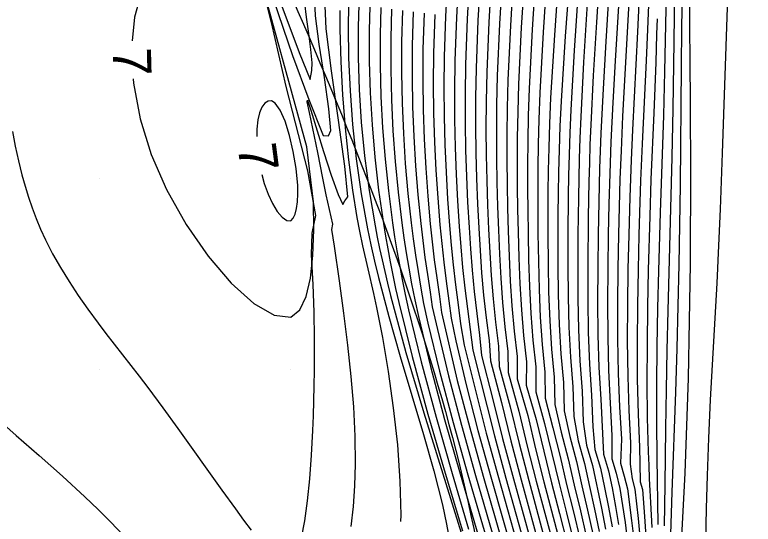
# Model space of a CAD drawing. Extents: x 2602990 to 2605851, y 618069 to 619180.
# Drawn here: x 2604045.57 to 2604084.16, y 618571.92 to 618598.54 of the extents above; entities that cross this region are included whole.
import ezdxf

# ---------------------------------------------------------------- set-up
doc = ezdxf.new("R2010")
doc.units = 0
for name, color, linetype in [('DTM Contours Major', 7, 'Continuous'), ('DTM Contours Minor', 7, 'Continuous'), ('DTM Contours Minor Text', 7, 'Continuous'), ('Exist DTM Breakline', 7, 'Continuous'), ('Exist DTM Breakline Underwater', 7, 'Continuous'), ('Exist DTM Crownline', 7, 'Continuous'), ('Exist DTM QL2 LIDAR Elevation Point', 7, 'Continuous'), ('Exist Roads EOP', 7, 'Continuous')]:
    doc.layers.add(name, color=color, linetype=linetype)

msp = doc.modelspace()

# ---------------------------------------------------------------- linework, layer by layer
at = {"layer": 'DTM Contours Major'}
for points in [[(2604075.206, 618609.167), (2604075.17, 618608.597), (2604074.895, 618604.907), (2604074.6, 618601.114), (2604074.326, 618597.42), (2604074.116, 618594.025), (2604074.054, 618592.717), (2604074.01, 618591.486), (2604073.979, 618590.316), (2604073.959, 618589.195), (2604073.949, 618588.108), (2604073.945, 618587.041), (2604073.948, 618585.462), (2604073.969, 618583.899), (2604074.018, 618582.354), (2604074.103, 618580.83), (2604074.235, 618579.328), (2604074.279, 618577.843), (2604074.568, 618576.502), (2604074.914, 618575.204), (2604075.2, 618573.917), (2604075.49, 618572.654), (2604075.769, 618571.418)], [(2604069.295, 618608.317), (2604069.244, 618607.557), (2604068.923, 618603.067), (2604068.771, 618600.725), (2604068.647, 618598.398), (2604068.568, 618596.148), (2604068.545, 618594.573), (2604068.551, 618593.062), (2604068.583, 618591.607), (2604068.637, 618590.197), (2604068.709, 618588.824), (2604068.797, 618587.479), (2604068.878, 618586.407), (2604068.972, 618585.335), (2604069.087, 618584.254), (2604069.36, 618582.1), (2604069.508, 618581.021), (2604070.632, 618576.543), (2604071.236, 618574.321), (2604072.436, 618570.045)], [(2604079.615, 618599.949), (2604079.598, 618598.856), (2604079.529, 618595.569), (2604079.463, 618593.272), (2604079.291, 618588.214), (2604079.205, 618585.151), (2604079.161, 618583.203), (2604079.126, 618581.203), (2604079.103, 618579.201), (2604079.097, 618577.248), (2604079.112, 618575.394), (2604079.18, 618571.903)], [(2604063.015, 618598.995), (2604062.998, 618597.931), (2604063.016, 618596.276), (2604063.089, 618594.562), (2604063.221, 618592.801), (2604063.415, 618591.005), (2604063.674, 618589.184), (2604064.002, 618587.349), (2604064.174, 618586.51), (2604064.363, 618585.666), (2604064.568, 618584.812), (2604065.109, 618582.767), (2604065.706, 618580.689), (2604066.922, 618576.612), (2604067.465, 618574.703), (2604067.914, 618572.94), (2604068.133, 618571.927), (2604068.303, 618570.986)]]:
    msp.add_lwpolyline(points, dxfattribs=at)
at = {"layer": 'DTM Contours Minor'}
for points in [[(2604074.805, 618614.357), (2604074.734, 618611.842), (2604074.545, 618608.411), (2604074.293, 618604.758), (2604074.02, 618601.056), (2604073.765, 618597.477), (2604073.57, 618594.194), (2604073.511, 618592.855), (2604073.47, 618591.595), (2604073.444, 618590.401), (2604073.43, 618589.256), (2604073.425, 618588.147), (2604073.427, 618587.058), (2604073.438, 618585.543), (2604073.467, 618584.04), (2604073.523, 618582.549), (2604073.615, 618581.069), (2604073.753, 618579.601), (2604073.782, 618578.171), (2604074.129, 618576.737), (2604074.487, 618575.336), (2604074.804, 618573.962), (2604075.125, 618572.614), (2604075.433, 618571.297)], [(2604070.644, 618611.721), (2604070.638, 618611.578), (2604070.591, 618610.702), (2604070.451, 618608.495), (2604070.095, 618603.482), (2604069.921, 618600.846), (2604069.775, 618598.24), (2604069.677, 618595.749), (2604069.647, 618594.206), (2604069.644, 618592.738), (2604069.662, 618591.334), (2604069.7, 618589.982), (2604069.753, 618588.669), (2604069.817, 618587.384), (2604069.884, 618586.219), (2604069.966, 618585.057), (2604070.07, 618583.887), (2604070.203, 618582.7), (2604070.356, 618581.515), (2604070.421, 618580.454), (2604071, 618578.281), (2604071.492, 618576.27), (2604072.03, 618574.245), (2604073.1, 618570.343)], [(2604072.358, 618611.492), (2604072.269, 618609.902), (2604072.079, 618607.097), (2604071.865, 618604.089), (2604071.653, 618601.007), (2604071.469, 618597.978), (2604071.339, 618595.131), (2604071.299, 618593.655), (2604071.28, 618592.263), (2604071.28, 618590.94), (2604071.295, 618589.671), (2604071.322, 618588.443), (2604071.357, 618587.24), (2604071.403, 618585.93), (2604071.463, 618584.627), (2604071.548, 618583.322), (2604071.665, 618582.009), (2604071.825, 618580.679), (2604071.815, 618579.52), (2604072.374, 618577.605), (2604072.779, 618575.863), (2604073.22, 618574.125), (2604074.098, 618570.769)], [(2604075.722, 618611.312), (2604075.685, 618610.324), (2604075.498, 618607.02), (2604075.266, 618603.548), (2604075.023, 618600.052), (2604074.798, 618596.679), (2604074.625, 618593.576), (2604074.574, 618592.37), (2604074.536, 618591.227), (2604074.509, 618590.134), (2604074.491, 618589.079), (2604074.473, 618587.032), (2604074.47, 618585.416), (2604074.485, 618583.807), (2604074.526, 618582.215), (2604074.604, 618580.644), (2604074.727, 618579.103), (2604074.777, 618577.553), (2604075.006, 618576.283), (2604075.344, 618575.099), (2604075.598, 618573.891), (2604075.857, 618572.707), (2604076.105, 618571.544)], [(2604071.155, 618610.58), (2604071.055, 618608.965), (2604070.683, 618603.688), (2604070.497, 618600.904), (2604070.339, 618598.157), (2604070.231, 618595.547), (2604070.198, 618594.023), (2604070.189, 618592.579), (2604070.202, 618591.201), (2604070.232, 618589.877), (2604070.275, 618588.593), (2604070.329, 618587.335), (2604070.389, 618586.123), (2604070.464, 618584.915), (2604070.562, 618583.701), (2604070.69, 618582.471), (2604070.852, 618581.226), (2604070.883, 618580.153), (2604071.459, 618578.055), (2604071.921, 618576.134), (2604072.426, 618574.206), (2604073.432, 618570.487)], [(2604071.714, 618610.317), (2604071.661, 618609.434), (2604071.477, 618606.755), (2604071.273, 618603.891), (2604071.074, 618600.958), (2604070.903, 618598.07), (2604070.785, 618595.341), (2604070.748, 618593.84), (2604070.735, 618592.421), (2604070.741, 618591.07), (2604070.763, 618589.773), (2604070.798, 618588.517), (2604070.842, 618587.287), (2604070.896, 618586.027), (2604070.963, 618584.771), (2604071.055, 618583.512), (2604071.178, 618582.241), (2604071.341, 618580.949), (2604071.344, 618579.844), (2604071.917, 618577.829), (2604072.35, 618575.998), (2604072.823, 618574.165), (2604073.765, 618570.63)], [(2604076.167, 618610.235), (2604076.091, 618608.581), (2604075.909, 618605.513), (2604075.486, 618599.136), (2604075.293, 618596.057), (2604075.143, 618593.205), (2604075.098, 618592.086), (2604075.063, 618591.018), (2604075.038, 618589.99), (2604075.02, 618588.992), (2604074.998, 618587.04), (2604074.99, 618585.377), (2604074.998, 618583.718), (2604075.032, 618582.073), (2604075.101, 618580.455), (2604075.216, 618578.875), (2604075.275, 618577.271), (2604075.447, 618576.053), (2604075.765, 618574.984), (2604076.224, 618572.754), (2604076.443, 618571.663)], [(2604057.637, 618609.719), (2604057.611, 618609.234), (2604057.627, 618608.222), (2604057.692, 618607.178), (2604057.804, 618606.106), (2604057.96, 618605.008), (2604058.159, 618603.888), (2604058.398, 618602.747), (2604058.949, 618600.56), (2604059.264, 618599.705), (2604060.438, 618596.569), (2604061.009, 618595.153), (2604061.1, 618595.628), (2604061.117, 618596.033), (2604061.049, 618596.726), (2604060.935, 618597.568), (2604060.813, 618598.422), (2604060.722, 618599.15), (2604060.7, 618599.612)], [(2604076.595, 618608.649), (2604076.505, 618606.775), (2604076.338, 618603.929), (2604075.967, 618598.147), (2604075.8, 618595.373), (2604075.668, 618592.787), (2604075.627, 618591.763), (2604075.595, 618590.777), (2604075.57, 618589.822), (2604075.536, 618587.965), (2604075.511, 618585.344), (2604075.512, 618583.638), (2604075.538, 618581.943), (2604075.599, 618580.277), (2604075.703, 618578.657), (2604075.77, 618577.006), (2604075.887, 618575.817), (2604076.176, 618574.853), (2604076.393, 618573.837), (2604076.591, 618572.802), (2604076.781, 618571.781)], [(2604077.007, 618606.682), (2604076.925, 618604.951), (2604076.776, 618602.335), (2604076.455, 618597.143), (2604076.31, 618594.671), (2604076.195, 618592.35), (2604076.158, 618591.42), (2604076.128, 618590.519), (2604076.083, 618588.773), (2604076.053, 618587.05), (2604076.033, 618585.315), (2604076.027, 618583.564), (2604076.045, 618581.82), (2604076.097, 618580.107), (2604076.191, 618578.446), (2604076.33, 618575.579), (2604076.587, 618574.716), (2604076.79, 618573.814), (2604076.958, 618572.85), (2604077.119, 618571.896)], [(2604077.424, 618604.778), (2604077.348, 618603.129), (2604077.219, 618600.751), (2604076.946, 618596.14), (2604076.822, 618593.959), (2604076.722, 618591.897), (2604076.66, 618590.246), (2604076.616, 618588.648), (2604076.583, 618587.053), (2604076.556, 618585.289), (2604076.543, 618583.496), (2604076.554, 618581.705), (2604076.596, 618579.944), (2604076.678, 618578.242), (2604076.766, 618576.549), (2604076.774, 618575.338), (2604077.001, 618574.578), (2604077.186, 618573.793), (2604077.458, 618572.007), (2604077.578, 618571.114)], [(2604061.188, 618588.769), (2604060.836, 618591.644), (2604058.198, 618601.2), (2604057.301, 618602.841), (2604056.414, 618603.193), (2604055.469, 618603.146), (2604054.523, 618602.747), (2604053.633, 618602.044), (2604052.856, 618601.087), (2604052.248, 618599.922), (2604051.82, 618598.41), (2604051.708, 618597.18)], [(2604077.844, 618602.937), (2604077.774, 618601.32), (2604077.665, 618599.188), (2604077.334, 618593.242), (2604077.248, 618591.43), (2604077.192, 618589.957), (2604077.149, 618588.512), (2604077.115, 618587.053), (2604077.082, 618585.265), (2604077.062, 618583.435), (2604077.064, 618581.599), (2604077.095, 618579.79), (2604077.164, 618578.045), (2604077.266, 618576.368), (2604077.226, 618575.11), (2604077.415, 618574.432), (2604077.581, 618573.773), (2604077.798, 618572.114), (2604077.894, 618571.281)], [(2604082.915, 618602.489), (2604082.528, 618591.306), (2604082.427, 618588.384), (2604082.347, 618586.477), (2604082.25, 618584.523), (2604081.914, 618578.426), (2604081.817, 618576.415), (2604081.744, 618574.465), (2604081.701, 618572.747), (2604081.633, 618569.32)], [(2604060.555, 618571.21), (2604060.723, 618572.092), (2604060.864, 618573.133), (2604060.98, 618574.295), (2604061.073, 618575.535), (2604061.142, 618576.813), (2604061.173, 618577.582), (2604061.197, 618578.358), (2604061.214, 618579.145), (2604061.224, 618579.951), (2604061.227, 618580.783), (2604061.225, 618581.646), (2604061.208, 618582.994), (2604061.163, 618584.438), (2604061.075, 618585.992), (2604061.114, 618587.125), (2604061.298, 618588.049), (2604060.885, 618590.392), (2604059.749, 618594.784), (2604058.977, 618598.14), (2604058.235, 618601.117)], [(2604072.234, 618601.046), (2604072.036, 618597.877), (2604071.893, 618594.916), (2604071.849, 618593.468), (2604071.825, 618592.104), (2604071.819, 618590.81), (2604071.827, 618589.57), (2604071.846, 618588.37), (2604071.872, 618587.194), (2604071.91, 618585.834), (2604071.964, 618584.481), (2604072.041, 618583.13), (2604072.153, 618581.775), (2604072.308, 618580.409), (2604072.3, 618579.182), (2604072.82, 618577.391), (2604073.207, 618575.729), (2604073.616, 618574.084), (2604074.033, 618572.47), (2604074.431, 618570.906)], [(2604072.82, 618601.071), (2604072.605, 618597.764), (2604072.449, 618594.691), (2604072.4, 618593.275), (2604072.371, 618591.943), (2604072.359, 618590.679), (2604072.36, 618589.469), (2604072.371, 618588.297), (2604072.389, 618587.149), (2604072.419, 618585.738), (2604072.465, 618584.335), (2604072.535, 618582.937), (2604072.641, 618581.54), (2604072.79, 618580.14), (2604072.793, 618578.84), (2604073.253, 618577.181), (2604074.012, 618574.043), (2604074.397, 618572.519), (2604074.765, 618571.039)], [(2604073.412, 618601.075), (2604073.18, 618597.633), (2604073.006, 618594.453), (2604072.953, 618593.073), (2604072.919, 618591.775), (2604072.9, 618590.545), (2604072.894, 618589.366), (2604072.897, 618588.224), (2604072.907, 618587.104), (2604072.928, 618585.641), (2604072.966, 618584.189), (2604073.029, 618582.744), (2604073.128, 618581.305), (2604073.272, 618579.87), (2604073.288, 618578.502), (2604073.689, 618576.962), (2604074.061, 618575.465), (2604074.408, 618574.002), (2604074.761, 618572.567), (2604075.099, 618571.17)], [(2604078.267, 618601.152), (2604078.201, 618599.532), (2604078.112, 618597.653), (2604077.845, 618592.519), (2604077.772, 618590.947), (2604077.701, 618589.008), (2604077.648, 618587.049), (2604077.609, 618585.244), (2604077.583, 618583.38), (2604077.576, 618581.5), (2604077.596, 618579.644), (2604077.651, 618577.855), (2604077.746, 618576.173), (2604077.728, 618575.054), (2604077.83, 618574.287), (2604077.976, 618573.752), (2604078.139, 618572.217), (2604078.211, 618571.443)], [(2604080.472, 618601.365), (2604080.438, 618599.897), (2604080.404, 618597.827), (2604080.384, 618595.837), (2604080.34, 618589.631), (2604080.312, 618587.568), (2604080.272, 618585.495), (2604080.22, 618583.328), (2604080.158, 618581.093), (2604080.088, 618578.818), (2604079.912, 618573.601), (2604079.831, 618571.407)], [(2604068.197, 618600.663), (2604068.084, 618598.475), (2604068.012, 618596.345), (2604067.992, 618594.757), (2604068.004, 618593.227), (2604068.042, 618591.746), (2604068.105, 618590.307), (2604068.189, 618588.903), (2604068.29, 618587.525), (2604068.376, 618586.498), (2604068.477, 618585.472), (2604068.597, 618584.434), (2604068.742, 618583.375), (2604068.864, 618582.392), (2604069.061, 618581.274), (2604069.619, 618578.968), (2604070.202, 618576.68), (2604070.84, 618574.357), (2604072.105, 618569.893)], [(2604069.346, 618600.786), (2604069.211, 618598.32), (2604069.123, 618595.95), (2604069.096, 618594.389), (2604069.098, 618592.899), (2604069.123, 618591.469), (2604069.168, 618590.089), (2604069.231, 618588.746), (2604069.306, 618587.432), (2604069.38, 618586.313), (2604069.469, 618585.197), (2604069.578, 618584.072), (2604069.716, 618582.927), (2604069.858, 618581.806), (2604069.965, 618580.742), (2604070.54, 618578.509), (2604071.062, 618576.406), (2604071.633, 618574.283), (2604072.768, 618570.195)], [(2604080.051, 618599.92), (2604080.015, 618597.119), (2604079.955, 618593.619), (2604079.898, 618591.093), (2604079.69, 618583.063), (2604079.642, 618581.007), (2604079.6, 618578.945), (2604079.566, 618576.914), (2604079.532, 618573.983), (2604079.509, 618571.832)], [(2604078.698, 618599.639), (2604078.694, 618599.507), (2604078.631, 618597.773), (2604078.561, 618596.152), (2604078.353, 618591.79), (2604078.272, 618589.885), (2604078.215, 618588.197), (2604078.183, 618587.039), (2604078.139, 618585.222), (2604078.106, 618583.329), (2604078.091, 618581.407), (2604078.099, 618579.504), (2604078.136, 618577.667), (2604078.209, 618575.942), (2604078.236, 618575.095), (2604078.246, 618574.14), (2604078.369, 618573.729), (2604078.481, 618572.314), (2604078.55, 618571.276)], [(2604059.091, 618599.339), (2604060.078, 618596.405), (2604060.937, 618594.12), (2604061.682, 618592.24), (2604061.957, 618592.222), (2604062.086, 618592.492), (2604061.982, 618593.633), (2604061.746, 618595.266), (2604061.478, 618597.01), (2604061.278, 618598.485), (2604061.246, 618599.31)], [(2604063.151, 618571.806), (2604063.267, 618572.843), (2604063.344, 618573.924), (2604063.379, 618575.05), (2604063.362, 618576.518), (2604063.284, 618578.052), (2604063.154, 618579.64), (2604062.98, 618581.274), (2604062.773, 618582.944), (2604062.541, 618584.639), (2604062.276, 618586.448), (2604062.142, 618587.324), (2604062.198, 618587.598), (2604061.834, 618589.133), (2604061.673, 618590.008), (2604061.409, 618591.337), (2604060.965, 618593.438), (2604060.855, 618593.992), (2604060.869, 618594.07), (2604061.041, 618593.562), (2604061.705, 618591.402), (2604062.103, 618590.163), (2604062.461, 618589.153), (2604062.718, 618588.62), (2604062.814, 618588.815), (2604062.974, 618589.034), (2604062.818, 618590.636), (2604062.486, 618593.028), (2604062.112, 618595.616), (2604061.835, 618597.807), (2604061.791, 618599.008)], [(2604062.552, 618598.765), (2604062.556, 618597.789), (2604062.603, 618596.084), (2604062.7, 618594.348), (2604062.839, 618592.624), (2604063.015, 618590.955), (2604063.221, 618589.382), (2604063.452, 618587.949), (2604063.586, 618587.234), (2604063.746, 618586.473), (2604064.026, 618585.258), (2604064.323, 618583.969), (2604064.477, 618583.251), (2604064.784, 618581.672), (2604065.082, 618579.897), (2604065.348, 618578.004), (2604065.561, 618576.071), (2604065.697, 618574.174), (2604065.735, 618572.391), (2604065.724, 618572.062)], [(2604063.543, 618599.062), (2604063.513, 618597.907), (2604063.513, 618596.297), (2604063.565, 618594.637), (2604063.676, 618592.929), (2604063.849, 618591.171), (2604064.09, 618589.364), (2604064.403, 618587.505), (2604064.515, 618586.923), (2604064.634, 618586.334), (2604064.762, 618585.737), (2604064.899, 618585.129), (2604065.046, 618584.509), (2604065.202, 618583.875), (2604066.009, 618580.89), (2604066.946, 618577.732), (2604067.935, 618574.544), (2604068.901, 618571.47)], [(2604064.129, 618598.986), (2604064.097, 618597.71), (2604064.097, 618596.098), (2604064.144, 618594.457), (2604064.24, 618592.789), (2604064.385, 618591.094), (2604064.583, 618589.373), (2604064.834, 618587.628), (2604064.943, 618586.969), (2604065.06, 618586.303), (2604065.186, 618585.626), (2604065.324, 618584.937), (2604065.473, 618584.231), (2604065.635, 618583.505), (2604066.334, 618580.679), (2604067.159, 618577.668), (2604068.055, 618574.594), (2604068.964, 618571.581)], [(2604064.697, 618598.912), (2604064.661, 618597.513), (2604064.66, 618595.899), (2604064.702, 618594.273), (2604064.788, 618592.636), (2604064.917, 618590.989), (2604065.091, 618589.332), (2604065.31, 618587.668), (2604065.419, 618586.942), (2604065.538, 618586.209), (2604065.669, 618585.466), (2604065.813, 618584.707), (2604065.972, 618583.927), (2604066.146, 618583.122), (2604066.803, 618580.412), (2604067.581, 618577.521), (2604068.426, 618574.566), (2604069.282, 618571.667)], [(2604065.262, 618598.839), (2604065.222, 618597.318), (2604065.218, 618595.703), (2604065.254, 618594.091), (2604065.331, 618592.482), (2604065.447, 618590.876), (2604065.602, 618589.273), (2604065.795, 618587.674), (2604065.904, 618586.891), (2604066.023, 618586.101), (2604066.157, 618585.301), (2604066.305, 618584.482), (2604066.472, 618583.639), (2604066.658, 618582.766), (2604067.285, 618580.161), (2604068.03, 618577.384), (2604068.839, 618574.547), (2604070.433, 618569.137)], [(2604065.827, 618598.768), (2604065.781, 618597.125), (2604065.774, 618595.511), (2604065.806, 618593.913), (2604065.874, 618592.331), (2604065.978, 618590.762), (2604066.116, 618589.207), (2604066.286, 618587.664), (2604066.393, 618586.827), (2604066.511, 618585.985), (2604066.644, 618585.132), (2604066.795, 618584.259), (2604066.926, 618583.457), (2604067.162, 618582.424), (2604067.76, 618579.911), (2604068.472, 618577.236), (2604069.246, 618574.503), (2604070.771, 618569.28)], [(2604066.392, 618598.696), (2604066.34, 618596.931), (2604066.33, 618595.32), (2604066.357, 618593.738), (2604066.417, 618592.181), (2604066.51, 618590.648), (2604066.632, 618589.135), (2604066.782, 618587.639), (2604066.884, 618586.753), (2604067, 618585.862), (2604067.131, 618584.96), (2604067.282, 618584.037), (2604067.376, 618583.272), (2604067.659, 618582.094), (2604068.228, 618579.668), (2604068.907, 618577.092), (2604069.648, 618574.464), (2604071.109, 618569.434)], [(2604066.956, 618598.623), (2604066.898, 618596.737), (2604066.885, 618595.131), (2604066.907, 618593.565), (2604066.959, 618592.034), (2604067.041, 618590.533), (2604067.15, 618589.059), (2604067.282, 618587.607), (2604067.38, 618586.672), (2604067.491, 618585.736), (2604067.619, 618584.788), (2604067.77, 618583.818), (2604067.873, 618582.977), (2604068.694, 618579.432), (2604069.341, 618576.954), (2604070.047, 618574.428), (2604071.442, 618569.586)], [(2604067.52, 618598.549), (2604067.455, 618596.541), (2604067.439, 618594.943), (2604067.456, 618593.395), (2604067.501, 618591.889), (2604067.573, 618590.419), (2604067.669, 618588.981), (2604067.784, 618587.568), (2604067.877, 618586.587), (2604067.983, 618585.605), (2604068.108, 618584.612), (2604068.256, 618583.597), (2604068.367, 618582.686), (2604068.623, 618581.499), (2604069.157, 618579.199), (2604069.772, 618576.816), (2604070.443, 618574.393), (2604071.774, 618569.741)], [(2604079.129, 618598.321), (2604079.11, 618597.525), (2604079.062, 618596.052), (2604078.959, 618593.416), (2604078.813, 618589.929), (2604078.748, 618588.014), (2604078.671, 618585.195), (2604078.633, 618583.276), (2604078.608, 618581.315), (2604078.601, 618579.364), (2604078.619, 618577.473), (2604078.666, 618575.693), (2604078.694, 618575.009), (2604078.715, 618574.287), (2604078.757, 618573.674), (2604078.793, 618573.05), (2604078.853, 618571.753)], [(2604051.761, 618595.185), (2604051.775, 618594.958), (2604052.126, 618593.111), (2604052.706, 618591.244), (2604053.499, 618589.403), (2604054.52, 618587.577), (2604055.675, 618585.919), (2604056.88, 618584.516), (2604058.057, 618583.458), (2604059.124, 618582.835), (2604060, 618582.734), (2604060.472, 618583.122), (2604060.805, 618583.821), (2604061.022, 618584.784), (2604061.144, 618585.962), (2604061.192, 618587.306), (2604061.188, 618588.769)], [(2604060.363, 618589.624), (2604060.272, 618590.51), (2604060.121, 618591.398), (2604059.924, 618592.237), (2604059.692, 618592.974), (2604059.438, 618593.555), (2604059.175, 618593.927), (2604058.985, 618594.042), (2604058.804, 618594.034), (2604058.636, 618593.917), (2604058.488, 618593.705), (2604058.366, 618593.409), (2604058.276, 618593.045), (2604058.22, 618592.565), (2604058.214, 618592.179)], [(2604045.458, 618592.445), (2604045.596, 618591.671), (2604045.759, 618590.912), (2604045.945, 618590.169), (2604046.107, 618589.587), (2604046.285, 618589.013), (2604046.478, 618588.448), (2604046.69, 618587.889), (2604046.921, 618587.335), (2604047.174, 618586.785), (2604047.548, 618586.054), (2604047.96, 618585.327), (2604048.408, 618584.602), (2604048.887, 618583.878), (2604049.394, 618583.155), (2604049.926, 618582.431), (2604050.335, 618581.893), (2604052.073, 618579.657), (2604052.53, 618579.057), (2604053.309, 618578.009), (2604054.098, 618576.921), (2604056.395, 618573.692), (2604057.096, 618572.718), (2604057.523, 618572.136), (2604057.927, 618571.602)], [(2604058.473, 618590.201), (2604058.608, 618589.716), (2604058.811, 618589.162), (2604059.042, 618588.671), (2604059.288, 618588.263), (2604059.538, 618587.963), (2604059.779, 618587.794), (2604060, 618587.778), (2604060.119, 618587.904), (2604060.217, 618588.12), (2604060.292, 618588.414), (2604060.343, 618588.771), (2604060.367, 618589.179), (2604060.363, 618589.624)], [(2604044.471, 618577.587), (2604045.641, 618576.553), (2604046.851, 618575.501), (2604048.063, 618574.435), (2604049.24, 618573.357), (2604049.925, 618572.694), (2604050.586, 618572.024), (2604051.226, 618571.344)]]:
    msp.add_lwpolyline(points, dxfattribs=at)
at = {"layer": 'Exist DTM Breakline'}
msp.add_spline([(2604056.195, 618608.101), (2604070.612, 618564.846), (2604060.948, 618498.617), (2604052.223, 618447.183), (2604051.568, 618445.166), (2604051.779, 618438.355), (2604056.316, 618420.051), (2604056.045, 618414.227), (2604060.112, 618404.174), (2604065.814, 618393.977), (2604079.591, 618374.932), (2604102.645, 618354.376), (2604129.573, 618330.438), (2604185.644, 618288.739), (2604229.181, 618260.22), (2604259.941, 618240.43), (2604275.412, 618231.212), (2604276.014, 618212.47)], degree=3, dxfattribs=at)
at = {"layer": 'Exist DTM Breakline Underwater'}
msp.add_spline([(2604079.985, 618669.398), (2604080.498, 618655.701), (2604080.544, 618620.53), (2604079.102, 618556.838), (2604066.566, 618502.508), (2604057.691, 618449.657), (2604060.643, 618427.367), (2604061.965, 618415.95), (2604060.058, 618413.35)], degree=3, dxfattribs=at)
at = {"layer": 'Exist DTM Crownline'}
msp.add_spline([(2603233.488, 618380.754), (2603285.185, 618400.095), (2603335.457, 618418.629), (2603390.812, 618439.069), (2603440.087, 618457.325), (2603493.996, 618477.231), (2603542.655, 618495.301), (2603600.808, 618516.867), (2603653.659, 618536.362), (2603706.222, 618555.742), (2603764.811, 618577.593), (2603823.52, 618599.847), (2603878.564, 618620.56), (2603937.951, 618643.078), (2603997.369, 618665.789), (2604036.209, 618680.665), (2604055.311, 618688.017)], degree=3, dxfattribs=at)
at = {"layer": 'Exist DTM QL2 LIDAR Elevation Point'}
for p, q in [((2604050, 618590), (2604050, 618590)), ((2604060, 618590), (2604060, 618590)), ((2604050, 618580), (2604050, 618580)), ((2604060, 618580), (2604060, 618580))]:
    msp.add_line(p, q, dxfattribs=at)
at = {"layer": 'Exist Roads EOP'}
msp.add_spline([(2603230.17, 618389.98), (2603282.929, 618409.597), (2603332.773, 618427.868), (2603388.167, 618448.413), (2603437.203, 618466.721), (2603490.778, 618486.527), (2603539.039, 618504.558), (2603597.451, 618526.156), (2603651.053, 618545.972), (2603705.208, 618566.084), (2603762.02, 618587.183), (2603820.334, 618609.162), (2603876.341, 618629.99), (2603934.909, 618652.28), (2603996.409, 618675.568), (2604033.216, 618689.957), (2604052.01, 618697.199)], degree=3, dxfattribs=at)

# ---------------------------------------------------------------- texts
at = {"layer": 'DTM Contours Minor Text'}
for rotation, p in [(271.5232, (2604050.684, 618596.81)), (277.4473, (2604057.21, 618591.701))]:
    msp.add_text('7', height=2, rotation=rotation, dxfattribs=at).set_placement(p)

doc.saveas('drawing.dxf')
